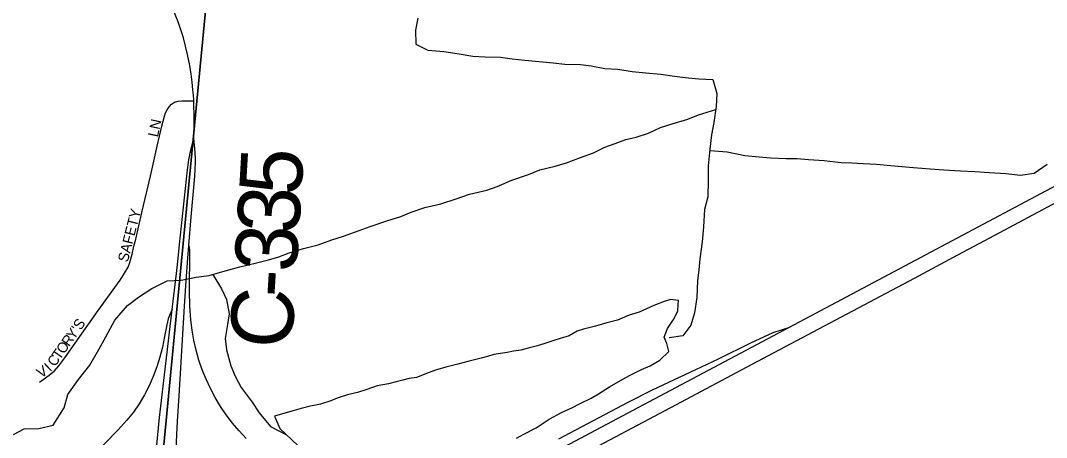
# Model space of a CAD drawing. Extents: x 1410790 to 1770854, y 566777 to 831614.
# Drawn here: x 1548561 to 1553502, y 683837 to 685844 of the extents above; entities that cross this region are included whole.
import ezdxf

# ---------------------------------------------------------------- set-up
doc = ezdxf.new("R2010")
doc.units = 0
for name, color, linetype in [('GM_X_County_Road', 7, 'Continuous'), ('GM_X_County_Road_Text', 7, 'Continuous'), ('GM_X_County_Subdivision', 7, 'Continuous'), ('GM_X_County_Subdivision_Text', 7, 'Continuous'), ('GM_X_Interchange_Ramps', 7, 'Continuous'), ('GM_X_Interstate_Route', 7, 'Continuous'), ('GM_X_Minor_Lake', 7, 'Continuous'), ('GM_X_Minor_River', 7, 'Continuous'), ('GM_X_Section', 7, 'Continuous')]:
    doc.layers.add(name, color=color, linetype=linetype)

msp = doc.modelspace()

# ---------------------------------------------------------------- linework, layer by layer
at = {"layer": 'GM_X_County_Road'}
for points in [[(1549395.1, 685457.2), (1549394.9, 685461.5), (1549393.4, 685485.3), (1549391.1, 685510.7), (1549386.9, 685546.8), (1549382.3, 685585.6), (1549375.7, 685626.7), (1549365.2, 685680.8), (1549345.9, 685760), (1549320.4, 685837.4), (1549282.7, 685927.9), (1549261.9, 685969.6), (1549246, 686000.7), (1549227.4, 686034.2), (1549204.1, 686070.7), (1549185.5, 686098.1), (1549157.6, 686137), (1549134.9, 686166.4), (1549097.4, 686212.6), (1549065.1, 686250.8), (1549009.3, 686317.6), (1548873.7, 686480.8), (1548870.3, 686484.9)], [(1549394.6, 685278.2), (1549397.1, 685354.6), (1549397.1, 685390.1), (1549396, 685437.2), (1549395.1, 685457.2)], [(1549291, 684452.8), (1549311.3, 684625.3), (1549319.2, 684697.7), (1549326.7, 684764.9), (1549365.3, 685125.3), (1549369.4, 685161.2), (1549370.8, 685173.2), (1549373.9, 685189.1), (1549378, 685206.9), (1549382.4, 685224.6), (1549394.6, 685278.2)], [(1549383, 684898.4), (1549393.5, 685022.4), (1549399.5, 685095.1), (1549401.5, 685128.2), (1549403, 685160.7), (1549403, 685178.3), (1549401.7, 685208.6), (1549394.6, 685278.2)], [(1549371.4, 684761.3), (1549383, 684898.4)], [(1549324.5, 684037.2), (1549350.2, 684468.7), (1549358.3, 684591.1), (1549366.2, 684699.1), (1549371.4, 684761.3)], [(1549159.9, 682935.8), (1549161.9, 682978), (1549175.2, 683260.6), (1549179.2, 683333.9), (1549184.5, 683406.4), (1549190.5, 683501), (1549199.2, 683606.1), (1549207.3, 683700.7), (1549229.7, 683933.2), (1549291, 684452.8)], [(1549276.4, 683090.4), (1549284, 683256.6), (1549317.3, 683915.3), (1549324.5, 684037.2)]]:
    msp.add_lwpolyline(points, dxfattribs=at)
at = {"layer": 'GM_X_County_Subdivision'}
msp.add_lwpolyline([(1548651.8, 684102.8), (1548699.1, 684136.1), (1548723.5, 684157.1), (1548745, 684180.9), (1548774.5, 684219.8), (1548935.3, 684447.5), (1549040.1, 684594.2), (1549061, 684626.9), (1549079.6, 684656.4), (1549087.7, 684679.7), (1549098.1, 684718.3), (1549106.8, 684757.7), (1549115.8, 684792.1), (1549145.5, 684919.9), (1549186.5, 685095.4), (1549219.5, 685239.2), (1549241.8, 685335), (1549254.2, 685383.1), (1549259.6, 685399), (1549266.6, 685414.5), (1549276, 685428.9), (1549288.2, 685441.2), (1549302.9, 685450.4), (1549319.5, 685455.5), (1549336.8, 685457.3), (1549353.3, 685457.2), (1549395.1, 685457.2)], dxfattribs=at)
at = {"layer": 'GM_X_Interchange_Ramps'}
for points in [[(1549646.9, 683832.1), (1549613.3, 683868.2), (1549581.6, 683906), (1549551.8, 683945.4), (1549524.1, 683986.3), (1549498.8, 684028.6), (1549475.6, 684072.2), (1549454.8, 684117), (1549436.2, 684162.7), (1549420, 684209.3), (1549406.5, 684256.8), (1549395.4, 684304.9), (1549386.9, 684353.5), (1549380.6, 684402.4), (1549375.8, 684468.1), (1549374.6, 684543.6), (1549376.3, 684729), (1549376.3, 684740.6), (1549374.4, 684752.4), (1549371.4, 684761.3)], [(1549291, 684452.8), (1549280.9, 684431.7), (1549272.5, 684407.2), (1549265.7, 684379.2), (1549254.3, 684323), (1549243.7, 684271.4), (1549231.4, 684223.6), (1549216.7, 684176.6), (1549199.6, 684130.3), (1549179.9, 684085.1), (1549157.6, 684041.2), (1549132.3, 683998.8), (1549104.1, 683958.5), (1549073.1, 683920.1), (1549029.1, 683871.3), (1548903.2, 683741.4), (1548298.8, 683114.1)]]:
    msp.add_lwpolyline(points, dxfattribs=at)
at = {"layer": 'GM_X_Interstate_Route'}
for points in [[(1553075.7, 684716.4), (1553228.3, 684798.4), (1553764.3, 685082.9), (1554445.2, 685444.7), (1554749.5, 685605.9), (1555183.8, 685837.3), (1555574.9, 686045), (1556313.4, 686438.2), (1556834, 686716.7), (1556964.2, 686786.4), (1557094.3, 686856.2), (1557186.2, 686905), (1557311.6, 686971.5), (1557732.5, 687193.2), (1558355.7, 687523.4), (1558760.6, 687740.4), (1558809.6, 687766.2)], [(1548549.9, 682815.5), (1548696.5, 682835.6), (1548842.6, 682859.7), (1548987.9, 682887.5), (1549132.6, 682919.2), (1549159.4, 682925.8), (1549270, 682953.1), (1549276.3, 682954.6), (1549387.4, 682984.5), (1549513.6, 683021.4), (1549623.2, 683056.3), (1549747.4, 683099.4), (1549885.9, 683151.2), (1550023.1, 683206.1), (1550144.1, 683257.7), (1550263.7, 683312.2), (1550381.8, 683370), (1550556.8, 683460.5), (1550976.8, 683684), (1551614.2, 684022.4), (1552106.8, 684283.8), (1552260.2, 684365.3), (1552541.4, 684514.6), (1554032.9, 685308.1)], [(1552189.7, 684245.8), (1552867, 684604.2), (1553075.7, 684716.4)], [(1551153.4, 683830.6), (1551487.6, 684006.6), (1551605, 684065.5), (1551813, 684163.6), (1551922.3, 684215.4), (1552078.7, 684292.2), (1552186.2, 684342), (1552225.2, 684355.2), (1552260.2, 684365.3)], [(1551238.5, 683740.5), (1551693.4, 683981.5), (1552084.2, 684189.9), (1552189.7, 684245.8)]]:
    msp.add_lwpolyline(points, dxfattribs=at)
at = {"layer": 'GM_X_Minor_Lake'}
for points in [[(1551728.6, 684477.5), (1551730.3, 684496.1), (1551690.4, 684500.6), (1551660.4, 684490.9), (1551610.3, 684471.5), (1551540, 684440.4), (1551491.9, 684425), (1551435.8, 684401.6), (1551383.7, 684388.3), (1551329.6, 684372.9), (1551271.6, 684357.6), (1551241.5, 684348), (1551203.3, 684326.5), (1551159.3, 684313), (1551129.2, 684303.3), (1551095.2, 684291.8), (1551051.1, 684278.3), (1551005, 684266.8), (1550971, 684257.3), (1550935, 684251.7), (1550905, 684246.1), (1550873, 684240.4), (1550841, 684236.8), (1550809, 684227.2), (1550778.9, 684217.6), (1550714.9, 684202.4), (1550666.8, 684188.9), (1550608.8, 684175.6), (1550558.7, 684160.2), (1550528.6, 684148.6), (1550468.4, 684125.3), (1550432.5, 684119.8), (1550402.4, 684112.1), (1550370.4, 684104.5), (1550332.4, 684095), (1550278.4, 684085.6), (1550228.3, 684068.2), (1550184.2, 684052.8), (1550136.1, 684041.4), (1550086, 684026), (1550055.9, 684012.3), (1550005.9, 683996.9), (1549957.9, 683987.5), (1549911.8, 683976.1), (1549867.7, 683962.6), (1549784.5, 683939)], [(1550949.8, 683833.4), (1550984, 683853), (1551044.2, 683882.3), (1551106.6, 683925.5), (1551166.8, 683956.8), (1551219, 683980.2), (1551253.2, 683997.8), (1551309.4, 684025.1), (1551343.6, 684046.7), (1551397.9, 684080), (1551450.1, 684111.4), (1551494.3, 684134.8), (1551550.6, 684164.2), (1551592.7, 684181.7), (1551639, 684209.1), (1551683.4, 684250.6), (1551673.9, 684288.7), (1551660.3, 684318.9), (1551676.7, 684360.7), (1551705.2, 684404.4), (1551725.7, 684444.1), (1551728.6, 684477.5)], [(1549784.5, 683939), (1549808.8, 683879.3), (1549895.6, 683798.2)]]:
    msp.add_lwpolyline(points, dxfattribs=at)
at = {"layer": 'GM_X_Minor_River'}
for points in [[(1550473.9, 685855.8), (1550463.2, 685797.9), (1550464.3, 685729.9), (1550521.8, 685701.2), (1550599.6, 685694.2), (1550673.3, 685683.3), (1550739, 685672.5), (1550798.9, 685669.8), (1550872.7, 685666.9), (1550928.5, 685660.2), (1550990.2, 685653.4), (1551125.8, 685639.8), (1551181.6, 685633.1), (1551257.4, 685632.2), (1551309.2, 685625.5), (1551374.9, 685612.7), (1551436.7, 685610), (1551506.4, 685599.1), (1551572.2, 685592.3), (1551644, 685585.5), (1551709.7, 685576.7), (1551761.5, 685570), (1551827.3, 685563.2), (1551895.1, 685560.4), (1551914.2, 685492.1), (1551911.5, 685430.2), (1551900.5, 685352.3), (1551887.8, 685294.4), (1551881, 685224.5), (1551872, 685144.6), (1551873.2, 685074.5), (1551870.2, 684994.5), (1551855.5, 684934.7), (1551850.4, 684850.7), (1551843.6, 684778.8), (1551832.6, 684696.9), (1551827.9, 684642.9), (1551821.3, 684591), (1551818.3, 684511), (1551807.4, 684437.1), (1551788.7, 684377.3), (1551750.1, 684325.8), (1551684.2, 684316.6)], [(1548527.3, 683850.9), (1548577.5, 683878.3), (1548649.3, 683879.4), (1548717.4, 683896.6), (1548770.3, 683980), (1548789.1, 684043.8), (1548839.9, 684115.2), (1548894.6, 684184.5), (1548937.4, 684260), (1548972.1, 684321.6), (1549015, 684401.1), (1549075.8, 684472.4), (1549128.1, 684511.8), (1549192.5, 684553), (1549266.8, 684590.1), (1549334.7, 684593.3), (1549406.7, 684608.4), (1549468.7, 684615.7), (1549546.8, 684638.7), (1549616.9, 684657.9), (1549696.9, 684676.9), (1549755, 684692.2), (1549805.1, 684705.6), (1549855.2, 684725), (1549923.3, 684746.2), (1549993.4, 684763.3), (1550059.5, 684788.5), (1550115.6, 684805.8), (1550173.8, 684827.1), (1550243.9, 684852.3), (1550324.1, 684879.3), (1550392.2, 684900.5), (1550442.4, 684921.9), (1550508.5, 684943.1), (1550584.6, 684962.2), (1550658.7, 684985.3), (1550722.8, 685008.5), (1550806.9, 685027.5), (1550857, 685044.9), (1550927.2, 685076), (1551007.4, 685103.1), (1551061.5, 685124.4), (1551135.6, 685143.5), (1551189.7, 685158.9), (1551257.8, 685184), (1551320, 685207.3), (1551374.2, 685234.6), (1551424.3, 685252), (1551476.5, 685271.4), (1551526.5, 685282.8), (1551584.6, 685302.1), (1551642.8, 685329.4), (1551698.9, 685346.7), (1551775, 685369.8), (1551825.2, 685389.2), (1551909.5, 685416)], [(1551880.3, 685218.1), (1551964.7, 685211.4), (1552048.3, 685194.4), (1552118, 685187.6), (1552171.9, 685182.9), (1552247.6, 685180), (1552301.5, 685179.3), (1552355.3, 685174.7), (1552431.1, 685169.8), (1552512.8, 685160.8), (1552564.7, 685158.1), (1552618.5, 685155.5), (1552682.4, 685152.7), (1552752.1, 685145.8), (1552806, 685141.2), (1552861.8, 685136.5), (1552941.5, 685129.5), (1553007.3, 685124.7), (1553087.1, 685119.8), (1553156.9, 685116.9), (1553226.7, 685112), (1553306.5, 685107.1), (1553376.2, 685100.2), (1553442.2, 685109.4), (1553504.6, 685152.7)], [(1549486.5, 684620.9), (1549527.8, 684552.9), (1549553.1, 684500.6), (1549566.2, 684432.4), (1549555.5, 684370.5), (1549546.8, 684312.6), (1549552.1, 684258.5), (1549573.1, 684182.2), (1549594.4, 684132), (1549623.7, 684077.6), (1549676.7, 684006.9), (1549710, 683954.5), (1549765.1, 683889.8), (1549841.2, 683849)]]:
    msp.add_lwpolyline(points, dxfattribs=at)
at = {"layer": 'GM_X_Section'}
for points in [[(1544080.1, 687384.4), (1549133, 686845.3), (1549540.4, 686810.9), (1549042.5, 681629.8), (1543575.1, 682144.2)], [(1549540.4, 686810.9), (1554543, 686319.4), (1554101.5, 681159.8), (1549042.5, 681629.8)]]:
    msp.add_lwpolyline(points, close=True, dxfattribs=at)

# ---------------------------------------------------------------- texts
at = {"layer": 'GM_X_County_Road_Text'}
for s, rotation, p in [('5', 86.6657, (1549912.2, 684998.5)), ('3', 86.4852, (1549900.8, 684813)), ('3', 86.446, (1549889.3, 684628.3)), ('-', 86.4407, (1549881.6, 684505.3)), ('C', 86.4304, (1549866.3, 684259.3))]:
    msp.add_text(s, height=300, rotation=rotation, dxfattribs=at).set_placement(p)
at = {"layer": 'GM_X_County_Subdivision_Text'}
for s, rotation, p in [('LN', 78.1183, (1549222.2, 685279.9)), ('SAFETY', 75.7512, (1549077.1, 684677.6)), ('Y', 54.879, (1548817.6, 684303.2)), ("'", 54.8349, (1548842.9, 684339.2)), ('S', 54.8839, (1548850.5, 684350)), ('R', 54.8932, (1548794.8, 684270.8)), ('T', 54.8839, (1548749.2, 684206)), ('O', 54.8612, (1548769.5, 684234.8)), ('C', 54.7745, (1548726.3, 684173.6)), ('V', 33.4051, (1548659.1, 684120.1)), ('I', 43.5977, (1548703.4, 684150.4))]:
    msp.add_text(s, height=50, rotation=rotation, dxfattribs=at).set_placement(p)

doc.saveas('drawing.dxf')
